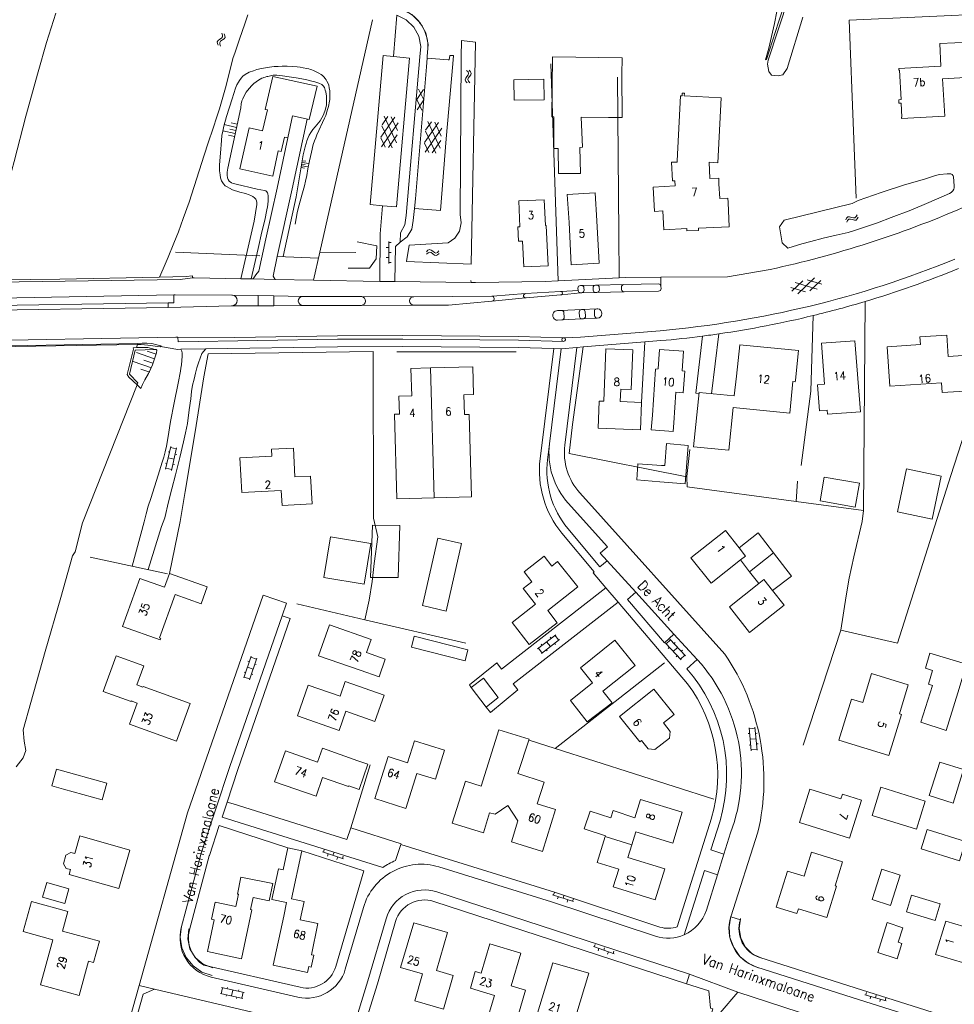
# Model space of a CAD drawing. Header units: metres. Extents: x 189705 to 199106, y 581686 to 588448.
# Tile 480 of 555: x 197709 to 197896, y 586060 to 586256. Entities that reach past the tile are written whole.
import ezdxf

# ---------------------------------------------------------------- set-up
doc = ezdxf.new("R2010")
doc.units = ezdxf.units.M
doc.layers.add('B-WA-OG-GBKN-G', color=7, linetype='Continuous', lineweight=18)
doc.styles.add('Style-STANDARD', font='STANDARD.shx')

msp = doc.modelspace()

# ---------------------------------------------------------------- linework, layer by layer
at = {"layer": 'B-WA-OG-GBKN-G'}
for p, q in [((197749.34, 586253.187), (197749.17, 586253.559)), ((197748.296, 586251.851), (197748.489, 586252.129)), ((197748.316, 586251.524), (197748.296, 586251.851)), ((197748.489, 586252.129), (197748.828, 586252.355)), ((197748.778, 586251.716), (197748.964, 586251.984)), ((197748.796, 586251.388), (197748.778, 586251.716)), ((197748.828, 586252.355), (197749.167, 586252.582)), ((197748.964, 586251.984), (197749.305, 586252.219)), ((197749.167, 586252.582), (197749.357, 586252.851)), ((197749.305, 586252.219), (197749.646, 586252.444)), ((197749.357, 586252.851), (197749.34, 586253.187)), ((197749.646, 586252.444), (197749.836, 586252.712)), ((197749.817, 586253.049), (197749.647, 586253.421)), ((197749.836, 586252.712), (197749.817, 586253.049)), ((197748.486, 586251.154), (197748.316, 586251.524)), ((197748.963, 586251.016), (197748.796, 586251.388)), ((197798.137, 586246.155), (197798.417, 586245.859)), ((197798.417, 586245.859), (197798.541, 586245.555)), ((197798.633, 586246.181), (197798.915, 586245.887)), ((197798.915, 586245.887), (197799.041, 586245.585)), ((197797.959, 586244.583), (197797.867, 586244.267)), ((197797.867, 586244.267), (197797.995, 586243.955)), ((197798.207, 586244.907), (197797.959, 586244.583)), ((197797.995, 586243.955), (197798.277, 586243.659)), ((197798.453, 586245.241), (197798.207, 586244.907)), ((197798.457, 586244.609), (197798.365, 586244.293)), ((197798.365, 586244.293), (197798.491, 586243.981)), ((197798.541, 586245.555), (197798.453, 586245.241)), ((197798.703, 586244.935), (197798.457, 586244.609)), ((197798.491, 586243.981), (197798.773, 586243.685)), ((197798.949, 586245.259), (197798.703, 586244.935)), ((197799.041, 586245.585), (197798.949, 586245.259)), ((197788.158, 586240.344), (197789.488, 586242.301)), ((197788.523, 586242.371), (197789.552, 586240.243)), ((197788.158, 586240.344), (197789.189, 586238.216)), ((197788.224, 586238.286), (197789.552, 586240.243)), ((197783.799, 586236.81), (197781.018, 586232.834)), ((197782.405, 586236.93), (197781.229, 586235.251)), ((197784.126, 586231.695), (197781.66, 586236.996)), ((197784.339, 586234.108), (197783.052, 586236.875)), ((197791.109, 586235.851), (197789.936, 586234.17)), ((197792.839, 586230.619), (197790.363, 586235.915)), ((197751.886, 586233.526), (197749.404, 586234.066)), ((197752.156, 586234.766), (197749.674, 586235.307)), ((197752.021, 586234.146), (197750.78, 586234.416)), ((197752.291, 586235.387), (197751.05, 586235.657)), ((197784.475, 586235.662), (197781.12, 586230.872)), ((197783.262, 586230.683), (197781.214, 586235.08)), ((197792.504, 586235.733), (197789.729, 586231.752)), ((197793.182, 586234.586), (197789.835, 586229.79)), ((197791.977, 586229.605), (197789.921, 586233.998)), ((197793.048, 586233.032), (197791.756, 586235.797)), ((197751.751, 586232.905), (197750.51, 586233.175)), ((197781.869, 586230.806), (197781.003, 586232.665)), ((197784.263, 586233.245), (197782.513, 586230.749)), ((197792.973, 586232.169), (197791.228, 586229.67)), ((197790.584, 586229.725), (197789.715, 586231.583)), ((197765.289, 586228.102), (197765.968, 586227.988)), ((197765.061, 586226.746), (197765.739, 586226.631)), ((197765.118, 586227.085), (197766.474, 586226.856)), ((197765.175, 586227.424), (197765.853, 586227.31)), ((197765.232, 586227.763), (197766.589, 586227.534)), ((197873.913, 586216.261), (197874.086, 586216.63)), ((197874.086, 586216.63), (197874.322, 586216.856)), ((197874.117, 586215.808), (197874.292, 586216.176)), ((197874.292, 586216.176), (197874.53, 586216.401)), ((197874.322, 586216.856), (197874.659, 586216.888)), ((197874.53, 586216.401), (197874.855, 586216.432)), ((197874.659, 586216.888), (197875.05, 586216.776)), ((197874.855, 586216.432), (197875.255, 586216.323)), ((197875.05, 586216.776), (197875.443, 586216.664)), ((197875.255, 586216.323), (197875.647, 586216.209)), ((197875.443, 586216.664), (197875.771, 586216.692)), ((197875.647, 586216.209), (197875.975, 586216.237)), ((197875.771, 586216.692), (197876.016, 586216.922)), ((197875.975, 586216.237), (197876.22, 586216.469)), ((197876.016, 586216.922), (197876.191, 586217.292)), ((197876.22, 586216.469), (197876.394, 586216.839)), ((197782.579, 586210.741), (197782.079, 586210.744)), ((197782.585, 586211.941), (197782.563, 586207.541)), ((197783.084, 586211.739), (197782.584, 586211.741)), ((197790.409, 586210.206), (197790.711, 586210.332)), ((197790.711, 586210.332), (197791.037, 586210.24)), ((197782.569, 586208.741), (197782.069, 586208.744)), ((197783.074, 586209.739), (197782.574, 586209.741)), ((197790.115, 586209.924), (197790.409, 586210.206)), ((197790.141, 586209.428), (197790.437, 586209.708)), ((197790.437, 586209.708), (197790.741, 586209.832)), ((197790.741, 586209.832), (197791.055, 586209.744)), ((197791.037, 586210.24), (197791.361, 586209.994)), ((197791.055, 586209.744), (197791.389, 586209.498)), ((197791.361, 586209.994), (197791.687, 586209.748)), ((197791.389, 586209.498), (197791.713, 586209.25)), ((197791.687, 586209.748), (197792.003, 586209.656)), ((197791.713, 586209.25), (197792.029, 586209.158)), ((197792.003, 586209.656), (197792.315, 586209.782)), ((197792.029, 586209.158), (197792.341, 586209.286)), ((197792.315, 586209.782), (197792.611, 586210.064)), ((197792.341, 586209.286), (197792.637, 586209.568)), ((197783.064, 586207.739), (197782.564, 586207.741)), ((197864.371, 586201.516), (197867.704, 586204.682)), ((197865.884, 586201.88), (197862.959, 586202.745)), ((197863.135, 586202.013), (197865.347, 586204.114)), ((197868.242, 586202.447), (197863.835, 586203.75)), ((197869.115, 586203.451), (197866.187, 586204.317)), ((197866.726, 586202.082), (197868.939, 586204.182)), ((197735.737, 586188.525), (197732.128, 586189.775)), ((197736.05, 586189.428), (197734.245, 586190.053)), ((197735.113, 586186.721), (197731.503, 586187.971)), ((197735.425, 586187.623), (197733.62, 586188.248)), ((197734.8, 586185.818), (197732.995, 586186.443)), ((197737.966, 586166.494), (197739.001, 586170.976)), ((197738.45, 586169.923), (197738.742, 586169.855)), ((197738.956, 586170.781), (197740.125, 586170.511)), ((197739.135, 586166.224), (197740.17, 586170.706)), ((197739.889, 586169.488), (197740.181, 586169.42)), ((197737.933, 586167.684), (197738.225, 586167.616)), ((197738.483, 586168.735), (197739.653, 586168.465)), ((197739.417, 586167.443), (197739.709, 586167.376)), ((197738.011, 586166.689), (197739.18, 586166.418)), ((197812.332, 586130.545), (197815.942, 586133.396)), ((197813.076, 586129.604), (197816.685, 586132.455)), ((197814.137, 586131.971), (197814.88, 586131.029)), ((197814.853, 586132.919), (197815.039, 586132.684)), ((197815.704, 586131.68), (197815.89, 586131.445)), ((197815.785, 586133.273), (197816.528, 586132.331)), ((197841.029, 586128.353), (197837.869, 586131.696)), ((197838.007, 586131.551), (197838.879, 586132.375)), ((197841.901, 586129.177), (197838.742, 586132.52)), ((197839.6, 586131.612), (197839.818, 586131.818)), ((197812.489, 586130.669), (197813.232, 586129.728)), ((197813.05, 586131.495), (197813.236, 586131.259)), ((197814.058, 586130.38), (197814.244, 586130.144)), ((197838.441, 586130.654), (197838.659, 586130.86)), ((197839.449, 586130.024), (197840.321, 586130.848)), ((197841.041, 586130.087), (197841.259, 586130.293)), ((197753.568, 586124.743), (197755.054, 586129.096)), ((197754.398, 586128.105), (197754.682, 586128.008)), ((197754.703, 586124.355), (197756.19, 586128.708)), ((197754.989, 586128.907), (197756.125, 586128.519)), ((197840.02, 586128.984), (197840.238, 586129.19)), ((197840.892, 586128.498), (197841.764, 586129.322)), ((197753.656, 586125.93), (197753.94, 586125.833)), ((197754.311, 586126.919), (197755.446, 586126.532)), ((197755.786, 586127.525), (197756.07, 586127.428)), ((197753.632, 586124.932), (197754.768, 586124.544)), ((197755.108, 586125.54), (197755.392, 586125.443)), ((197855.006, 586110.212), (197854.587, 586114.792)), ((197854.606, 586114.593), (197855.801, 586114.702)), ((197856.201, 586110.321), (197855.782, 586114.902)), ((197854.393, 586113.62), (197854.692, 586113.647)), ((197854.797, 586112.502), (197855.992, 586112.611)), ((197855.896, 586113.657), (197856.195, 586113.684)), ((197854.602, 586111.331), (197854.901, 586111.359)), ((197854.988, 586110.411), (197856.183, 586110.52)), ((197856.087, 586111.568), (197856.386, 586111.595)), ((197769.684, 586090.416), (197769.523, 586089.943)), ((197769.333, 586090.007), (197773.499, 586088.591)), ((197770.469, 586089.621), (197770.308, 586089.148)), ((197771.577, 586089.772), (197771.416, 586089.299)), ((197772.363, 586088.977), (197772.202, 586088.504)), ((197773.471, 586089.129), (197773.31, 586088.655)), ((197815.334, 586081.442), (197819.516, 586080.073)), ((197815.68, 586081.855), (197815.524, 586081.38)), ((197816.475, 586081.069), (197816.319, 586080.594)), ((197817.581, 586081.233), (197817.425, 586080.758)), ((197818.375, 586080.447), (197818.22, 586079.971)), ((197819.481, 586080.611), (197819.326, 586080.136)), ((197823.467, 586071.105), (197827.615, 586069.636)), ((197823.823, 586071.51), (197823.656, 586071.039)), ((197824.598, 586070.705), (197824.431, 586070.233)), ((197825.708, 586070.842), (197825.541, 586070.371)), ((197826.484, 586070.037), (197826.317, 586069.566)), ((197827.593, 586070.174), (197827.426, 586069.703)), ((197749.355, 586062.833), (197749.098, 586061.661)), ((197749.159, 586062.876), (197753.653, 586061.892)), ((197750.349, 586062.923), (197750.285, 586062.63)), ((197748.903, 586061.704), (197753.396, 586060.72)), ((197750.126, 586061.436), (197750.061, 586061.143)), ((197751.406, 586062.384), (197751.149, 586061.212)), ((197752.175, 586060.987), (197752.111, 586060.694)), ((197752.594, 586062.431), (197752.529, 586062.138)), ((197753.457, 586061.935), (197753.201, 586060.762)), ((197877.764, 586061.458), (197881.998, 586060.261)), ((197878.093, 586061.885), (197877.957, 586061.404)), ((197878.919, 586061.132), (197878.783, 586060.65)), ((197880.017, 586061.341), (197879.881, 586060.86)), ((197881.942, 586060.796), (197881.806, 586060.315)), ((197880.843, 586060.587), (197880.707, 586060.106))]:
    msp.add_line(p, q, dxfattribs=at)
at = {"layer": 'B-WA-OG-GBKN-G', "flags": 128}
for points in [[(197860.142, 586257.927), (197859.678, 586255.541), (197859.086, 586252.901), (197858.546, 586250.617), (197857.878, 586248.257), (197858.107, 586248.307), (197859.287, 586252.037), (197860.466, 586255.767), (197862.056, 586260.741)], [(197865.334, 586256.757), (197862.24, 586246.505), (197861.335, 586245.271), (197860.398, 586245.038), (197859.079, 586245.209), (197858.528, 586245.924), (197858.27, 586247.381), (197858.433, 586248.206), (197862.486, 586260.557)], [(197716.003, 586257.6), (197714.131, 586251.688), (197712.463, 586245.826), (197710.049, 586236.968), (197707.686, 586227.958), (197705.837, 586221.004), (197704.45, 586215.878), (197703.68, 586215.38)], [(197790.255, 586248.997), (197790.462, 586251.331), (197789.976, 586253.623), (197788.84, 586255.672), (197787.153, 586257.298), (197785.063, 586258.358)], [(197874.615, 586256.195), (197903.812, 586257.504)], [(197754.419, 586257.249), (197753.804, 586255.422), (197752.728, 586252.352), (197751.856, 586249.764), (197751.421, 586248.521), (197750.779, 586246.059), (197749.905, 586242.658), (197749.263, 586240.298), (197748.724, 586238.47), (197748.186, 586236.897), (197747.443, 586234.613), (197746.494, 586231.695), (197745.7, 586229.234), (197743.674, 586222.916), (197742.674, 586219.845), (197741.471, 586216.572), (197740.523, 586213.908), (197739.627, 586211.65), (197738.45, 586208.809), (197737.478, 586206.475), (197736.762, 586204.801), (197716.791, 586204.459), (197704.95, 586204.268)], [(197779.293, 586256.27), (197768.774, 586209.811)], [(197783.51, 586248.895), (197784.173, 586257.162)], [(197788.773, 586248.866), (197788.993, 586250.942), (197788.577, 586252.987), (197787.565, 586254.813), (197786.05, 586256.249), (197784.173, 586257.162)], [(197874.615, 586256.195), (197875.48, 586234.096)], [(197794.429, 586211.667), (197786.648, 586211.248), (197786.112, 586207.957), (197799.076, 586207.418), (197799.905, 586251.793), (197797.089, 586252.142), (197797.07, 586248.885)], [(197899.07, 586244.79), (197898.71, 586251.81), (197892.72, 586251.49), (197892.96, 586246.97), (197884.54, 586246.53), (197884.56, 586246.2), (197884.67, 586246.21), (197884.98, 586240.31), (197884.53, 586240.28), (197884.57, 586239.57), (197885.01, 586239.59), (197885.16, 586236.82), (197885.05, 586236.81), (197885.07, 586236.5), (197893.71, 586237), (197893.3, 586244.47), (197899.07, 586244.79)], [(197783.51, 586248.895), (197781.476, 586249.113), (197778.84, 586219.366), (197781.321, 586219.081)], [(197781.321, 586219.081), (197784.131, 586218.895), (197786.743, 586248.563), (197783.51, 586248.895)], [(197786.022, 586217.131), (197788.773, 586248.866)], [(197787.704, 586218.547), (197792.907, 586218.123), (197794.034, 586232.493), (197795.383, 586247.45), (197795.498, 586249.116), (197794.796, 586249.144), (197794.675, 586248.258), (197794.431, 586248.233), (197790.225, 586248.615)], [(197787.704, 586218.547), (197787.89, 586220.497), (197790.088, 586246.838), (197790.225, 586248.615)], [(197790.225, 586248.615), (197790.255, 586248.997)], [(197797.07, 586248.885), (197796.813, 586217.338)], [(197815.577, 586236.864), (197815.137, 586236.87), (197815.308, 586248.874), (197829.218, 586248.676), (197829.17, 586245.338)], [(197755.555, 586246.069), (197754.685, 586245.761), (197753.851, 586245.312), (197753.414, 586245.014), (197753.036, 586244.604), (197752.73, 586244.147), (197752.5, 586243.818), (197752.168, 586243.26), (197751.938, 586242.586), (197751.245, 586240.444), (197750.143, 586236.916), (197749.629, 586234.988), (197749.423, 586234.023), (197749.217, 586233.109), (197749.112, 586232.119), (197748.902, 586229.579), (197748.743, 586227.268), (197748.74, 586226.456), (197748.739, 586226.049), (197748.839, 586225.261), (197748.964, 586224.702), (197749.14, 586224.092), (197749.368, 586223.685), (197749.519, 586223.456), (197749.9, 586223.099), (197750.28, 586222.869), (197750.73, 586222.604), (197751.32, 586222.282), (197752.818, 586221.82), (197753.935, 586221.562), (197754.671, 586221.28), (197754.975, 586221.152), (197755.381, 586220.922), (197755.759, 586220.675), (197755.966, 586220.401), (197756.127, 586220.097), (197756.184, 586219.748), (197756.19, 586219.37), (197755.647, 586216.044), (197755.286, 586214.267), (197753.03, 586204.526)], [(197755.555, 586246.069), (197756.217, 586246.295), (197757.106, 586246.496), (197757.945, 586246.671), (197758.708, 586246.821), (197759.648, 586246.894), (197760.461, 586246.942), (197761.249, 586246.991), (197762.24, 586246.962), (197763.383, 586246.933), (197764.247, 586246.879), (197764.857, 586246.776), (197765.491, 586246.672), (197766.177, 586246.543), (197766.609, 586246.44), (197766.915, 586246.347)], [(197766.915, 586246.347), (197767.208, 586246.243), (197767.55, 586246.105), (197767.903, 586245.953), (197768.563, 586245.621), (197769.071, 586245.333), (197769.328, 586245.132), (197769.574, 586244.886), (197769.853, 586244.557), (197770.071, 586244.266), (197770.21, 586244.015), (197770.513, 586243.379), (197770.588, 586243.176), (197770.663, 586242.693), (197770.763, 586242.032), (197770.761, 586241.372), (197770.811, 586240.94), (197770.758, 586240.33), (197770.654, 586239.645), (197770.603, 586239.29), (197770.525, 586238.934), (197770.346, 586238.35), (197770.166, 586237.843), (197769.961, 586237.158), (197769.731, 586236.625), (197769.322, 586235.712), (197768.606, 586234.114), (197768.222, 586233.252), (197767.992, 586232.668), (197767.711, 586232.059), (197767.48, 586231.324), (197767.12, 586229.826), (197766.708, 586228.1), (197766.424, 586226.45), (197766.192, 586225.13), (197765.934, 586223.988), (197765.703, 586223.074), (197765.343, 586221.678), (197764.547, 586218.785), (197764.29, 586217.668), (197763.852, 586215.434)], [(197814.991, 586247.474), (197816.428, 586204.101)], [(197756.541, 586244.211), (197756.057, 586243.883), (197755.582, 586243.501), (197755.14, 586243.073), (197754.707, 586242.592), (197754.324, 586242.136), (197754.095, 586241.781), (197753.712, 586241.198), (197753.38, 586240.462), (197753.2, 586240.056), (197753.046, 586239.447), (197752.993, 586238.66), (197750.392, 586226.577), (197750.358, 586226.216), (197750.288, 586225.79), (197750.236, 586225.232), (197750.311, 586224.672), (197750.464, 586224.33), (197750.664, 586224.036), (197751.146, 586223.705), (197751.476, 586223.576), (197751.806, 586223.474), (197752.364, 586223.361), (197753.177, 586223.165), (197754.853, 586222.778), (197756.25, 586222.418), (197757.722, 586222.134), (197757.976, 586222.057), (197758.203, 586221.907), (197758.331, 586221.675), (197758.41, 586221.447), (197758.482, 586221.09), (197758.48, 586220.709), (197758.453, 586220.074), (197758.4, 586219.363), (197758.297, 586218.855), (197758.219, 586218.271), (197757.782, 586216.241), (197757.19, 586213.855), (197756.444, 586210.581), (197755.062, 586204.485)], [(197768.24, 586242.96), (197766.69, 586236.33), (197763.36, 586237.07), (197762.39, 586232.65), (197761.7, 586232.81), (197761.05, 586229.93), (197760.48, 586230.05), (197759.4, 586225.02), (197752.83, 586226.49), (197754.67, 586234.68), (197757.36, 586234.08), (197758.3, 586238.27), (197757.88, 586238.36), (197759.37, 586244.95), (197768.24, 586242.96)], [(197757.864, 586244.817), (197757.616, 586244.729), (197757.451, 586244.672), (197757.177, 586244.565), (197756.834, 586244.398), (197756.541, 586244.211)], [(197757.864, 586244.817), (197758.169, 586244.892), (197758.368, 586244.94), (197758.677, 586245.017), (197758.957, 586245.067), (197759.44, 586245.167), (197759.826, 586245.187), (197760.228, 586245.19), (197760.71, 586245.113), (197761.32, 586245.034), (197762.666, 586244.878), (197764.037, 586244.67), (197765.18, 586244.463), (197766.221, 586244.257), (197766.932, 586244.077), (197767.821, 586243.845), (197768.582, 586243.589), (197769.179, 586243.342), (197769.348, 586243.203), (197769.486, 586243.039), (197769.699, 586242.736), (197769.82, 586242.428), (197769.889, 586242.203), (197769.975, 586241.882), (197770.099, 586241.018), (197770.122, 586240.028), (197770.094, 586239.291), (197769.914, 586238.377), (197769.504, 586237.261), (197768.854, 586236.084), (197767.871, 586234.853), (197767.387, 586234.321), (197766.979, 586233.738), (197766.672, 586233.18), (197766.442, 586232.724), (197766.161, 586232.039), (197766.032, 586231.557), (197765.853, 586230.897), (197765.492, 586229.298), (197764.071, 586220.895), (197761.445, 586208.929)], [(197807.64, 586240.205), (197813.62, 586240.29), (197813.56, 586244.38), (197807.58, 586244.289)], [(197807.64, 586240.205), (197807.58, 586244.289)], [(197826.467, 586236.709), (197829.263, 586236.706), (197829.17, 586245.338)], [(197828.313, 586244.784), (197828.534, 586213.5)], [(197844.491, 586214.164), (197842.162, 586214.088), (197842.137, 586214.527), (197837.574, 586214.27), (197837.361, 586218.054), (197835.713, 586217.961), (197835.44, 586222.813), (197839.823, 586223.06), (197839.764, 586224.109), (197839.295, 586224.082), (197839.087, 586227.776), (197840.195, 586227.839), (197840.203, 586228.072), (197840.891, 586241.094), (197841.2, 586241.078), (197841.229, 586241.617), (197841.658, 586241.594), (197841.63, 586241.055), (197849.05, 586240.663), (197848.365, 586227.704), (197846.609, 586227.779), (197846.767, 586224.514), (197848.53, 586224.599), (197848.586, 586223.445), (197848.726, 586220.562), (197850.377, 586220.642), (197850.422, 586219.716), (197850.613, 586214.894), (197844.507, 586214.59), (197844.491, 586214.164)], [(197759.893, 586204.389), (197759.477, 586205.059), (197760.29, 586208.98), (197763.262, 586222.472), (197766.266, 586236.424)], [(197821.037, 586236.786), (197821.319, 586230.808), (197820.735, 586230.771), (197820.923, 586225.533), (197816.517, 586225.514), (197816.404, 586230.526), (197815.594, 586230.507), (197815.577, 586236.864)], [(197826.467, 586236.709), (197821.037, 586236.786)], [(197875.48, 586234.096), (197876.008, 586220.606)], [(197762.39, 586232.65), (197760.29, 586222.634), (197757.999, 586212.481), (197756.609, 586206.059), (197755.997, 586205.273), (197755.448, 586204.478)], [(197895.465, 586224.869), (197895.587, 586223.065), (197895.587, 586222.709), (197895.535, 586222.405), (197895.356, 586222.101), (197895.185, 586221.914), (197894.974, 586221.746), (197894.643, 586221.544), (197890.522, 586219.729), (197886.909, 586218.216), (197883.018, 586216.781), (197880.245, 586215.697), (197877.88, 586214.892), (197875.896, 586214.212), (197874.421, 586213.785), (197872.006, 586213.209), (197869.413, 586212.607), (197866.972, 586211.98), (197865.141, 586211.478), (197862.371, 586210.634)], [(197895.465, 586224.869), (197895.39, 586225.098), (197895.187, 586225.353), (197894.959, 586225.455), (197894.578, 586225.507), (197894.222, 586225.483), (197892.672, 586225.31), (197891.858, 586225.16), (197890.841, 586224.833), (197889.671, 586224.405), (197885.679, 586223.249), (197880.974, 586221.715), (197876.421, 586220.155), (197876.014, 586219.953), (197875.236, 586219.546)], [(197814.42, 586207.11), (197814.02, 586215.13), (197813.91, 586215.12), (197813.66, 586220.29), (197808.54, 586220.08), (197808.78, 586214.9), (197808.38, 586214.88), (197808.53, 586212.01), (197809.28, 586212.04), (197809.54, 586206.88), (197814.42, 586207.11)], [(197818.608, 586215.752), (197818.262, 586221.365), (197823.83, 586221.708), (197824.176, 586216.095)], [(197780.8, 586203.973), (197780.858, 586213.51), (197781.321, 586219.081)], [(197787.472, 586216.123), (197787.704, 586218.547)], [(197862.371, 586210.634), (197861.184, 586211.679), (197860.657, 586214.858), (197861.594, 586216.233), (197875.236, 586219.546)], [(197784.915, 586213.689), (197785.796, 586215.305), (197786.022, 586217.131)], [(197796.813, 586217.338), (197797.069, 586215.681), (197796.713, 586214.043), (197795.792, 586212.643), (197794.429, 586211.667)], [(197784.865, 586211.798), (197786.249, 586212.885), (197787.157, 586214.392), (197787.472, 586216.123)], [(197818.608, 586215.752), (197819.06, 586207.3), (197824.66, 586207.62), (197824.176, 586216.095)], [(197784.865, 586211.798), (197784.915, 586213.689)], [(197828.534, 586213.5), (197828.653, 586204.686)], [(197776.234, 586211.863), (197780.213, 586211.109), (197780.029, 586208.465), (197778.751, 586206.659), (197774.481, 586206.615)], [(197783.814, 586203.967), (197783.946, 586210.988), (197784.865, 586211.798)], [(197739.92, 586209.81), (197756.83, 586209.12)], [(197760.29, 586208.98), (197768.52, 586208.62)], [(197768.774, 586209.811), (197767.512, 586204.238)], [(197768.774, 586209.811), (197775.989, 586209.749)], [(197836.983, 586204.802), (197850.314, 586204.866), (197858.845, 586206.386)], [(197692.345, 586203.629), (197694.824, 586203.693), (197740.898, 586204.354), (197743.343, 586204.67)], [(197736.762, 586204.801), (197742.047, 586204.937), (197743.343, 586205.11), (197743.343, 586204.67)], [(197743.343, 586204.67), (197743.668, 586204.712), (197753.03, 586204.526)], [(197753.03, 586204.526), (197755.062, 586204.485)], [(197755.062, 586204.485), (197755.448, 586204.478)], [(197755.448, 586204.478), (197759.893, 586204.389)], [(197759.893, 586204.389), (197767.512, 586204.238)], [(197816.428, 586204.101), (197828.653, 586204.686)], [(197828.653, 586204.686), (197829.828, 586204.768), (197836.983, 586204.802)], [(197836.991, 586202.995), (197836.983, 586204.802)], [(197767.512, 586204.238), (197780.8, 586203.973)], [(197780.8, 586203.973), (197781.056, 586203.968), (197783.719, 586203.968), (197783.814, 586203.967)], [(197783.814, 586203.967), (197799.05, 586203.795)], [(197799.05, 586203.795), (197799.009, 586204.145)], [(197799.05, 586203.795), (197799.922, 586203.785), (197813.828, 586203.976), (197816.428, 586204.101)], [(197820.396, 586202.647), (197820.421, 586202.181)], [(197821.085, 586203.178), (197820.886, 586203.174)], [(197821.085, 586203.178), (197823.908, 586203.231)], [(197821.593, 586202.704), (197821.618, 586202.238)], [(197823.418, 586202.704), (197823.442, 586202.243)], [(197823.908, 586203.231), (197824.069, 586203.234), (197824.141, 586203.235)], [(197824.141, 586203.235), (197829.579, 586203.338)], [(197824.65, 586202.762), (197824.674, 586202.301)], [(197829.089, 586202.811), (197829.113, 586202.359)], [(197829.579, 586203.338), (197836.483, 586203.468)], [(197836.991, 586202.995), (197837.015, 586202.554)], [(197739.607, 586201.303), (197694.19, 586200.436), (197693.729, 586200.428)], [(197738.48, 586199.678), (197739.632, 586199.696), (197739.607, 586201.303)], [(197739.607, 586201.303), (197739.895, 586201.308), (197751.191, 586201.259), (197751.316, 586201.255)], [(197756.456, 586201.153), (197751.316, 586201.255)], [(197759.611, 586201.088), (197756.456, 586201.153)], [(197756.456, 586201.153), (197756.463, 586199.122)], [(197759.611, 586201.088), (197759.618, 586199.134)], [(197765.325, 586200.972), (197759.611, 586201.088)], [(197777.162, 586200.95), (197776.982, 586200.95), (197765.404, 586200.972)], [(197787.553, 586200.932), (197777.162, 586200.95)], [(197787.553, 586200.932), (197803.188, 586201.054)], [(197803.188, 586201.054), (197803.344, 586201.057), (197809.896, 586201.54)], [(197809.901, 586200.668), (197803.264, 586200.053)], [(197809.896, 586201.54), (197816.883, 586201.939)], [(197817.074, 586201.332), (197816.934, 586201.319), (197810.069, 586200.683), (197809.901, 586200.668)], [(197817.029, 586201.947), (197820.425, 586202.141)], [(197817.074, 586201.332), (197820.93, 586201.707)], [(197820.421, 586202.181), (197820.423, 586202.161), (197820.425, 586202.141)], [(197821.116, 586201.711), (197820.93, 586201.707)], [(197823.945, 586201.769), (197821.146, 586201.712), (197821.116, 586201.711)], [(197824.178, 586201.774), (197823.945, 586201.769)], [(197829.623, 586201.886), (197824.178, 586201.774)], [(197836.526, 586202.028), (197829.623, 586201.886)], [(197695.289, 586199.003), (197738.48, 586199.678)], [(197695.303, 586198.103), (197738.503, 586198.778)], [(197738.503, 586198.778), (197738.48, 586199.678)], [(197751.294, 586199.106), (197751.102, 586199.105), (197738.503, 586198.778)], [(197756.463, 586199.122), (197751.294, 586199.106)], [(197759.618, 586199.134), (197756.463, 586199.122)], [(197765.406, 586199.156), (197759.618, 586199.134)], [(197777.097, 586199.19), (197765.406, 586199.156)], [(197787.558, 586199.22), (197777.097, 586199.19)], [(197803.264, 586200.053), (197803.144, 586200.042), (197794.482, 586199.241), (197787.558, 586199.22)], [(197821.326, 586198.384), (197824.146, 586198.51)], [(197824.353, 586198.519), (197824.146, 586198.51)], [(197877.463, 586158.198), (197877.78, 586199.964)], [(197817.064, 586198.194), (197816.328, 586198.161)], [(197817.064, 586198.194), (197821.129, 586198.375)], [(197817.162, 586196.283), (197821.176, 586196.5)], [(197817.586, 586197.721), (197817.634, 586196.809)], [(197820.652, 586197.849), (197820.698, 586196.973)], [(197821.326, 586198.384), (197821.129, 586198.375)], [(197821.176, 586196.5), (197821.2, 586196.5), (197821.224, 586196.501)], [(197821.224, 586196.501), (197821.422, 586196.513), (197821.471, 586196.516)], [(197821.471, 586196.516), (197824.249, 586196.659)], [(197821.848, 586197.911), (197821.894, 586197.037)], [(197823.669, 586197.984), (197823.714, 586197.134)], [(197864.983, 586167.165), (197866.937, 586182.044), (197867.402, 586197.153)], [(197816.325, 586196.238), (197817.162, 586196.283)], [(197877.463, 586158.198), (197877.177, 586156.04), (197875.531, 586148.958), (197874.604, 586144.668), (197873.984, 586141.165), (197872.922, 586134.284), (197884.298, 586131.683), (197894.963, 586165.178), (197901.424, 586185.148), (197904.551, 586194.918)], [(197740.435, 586192.809), (197740.013, 586192.81), (197695.656, 586192.069), (197662.366, 586191.208), (197661.513, 586191.149)], [(197817.457, 586192.732), (197808.485, 586192.95), (197785.392, 586193.171), (197772.295, 586193.135), (197751.802, 586192.796), (197740.435, 586192.809)], [(197817.514, 586191.988), (197808.478, 586192.25), (197785.389, 586192.471), (197772.302, 586192.435), (197740.45, 586191.908), (197740.435, 586192.809)], [(197817.457, 586192.732), (197817.611, 586192.728)], [(197817.611, 586192.728), (197817.852, 586192.722), (197820.918, 586192.841), (197836.803, 586194.138)], [(197845.284, 586193.049), (197843.967, 586181.623), (197844.567, 586181.545)], [(197848.565, 586193.5), (197847.094, 586181.534)], [(197882.208, 586190.929), (197882.715, 586183.019), (197893.072, 586183.683), (197893.194, 586181.783), (197898.872, 586182.147), (197898.417, 586189.241), (197894.425, 586188.986), (197894.151, 586193.265), (197888.767, 586192.92), (197888.867, 586191.355), (197882.208, 586190.929)], [(197736.947, 586190.972), (197737.078, 586191.134), (197736.24, 586191.315), (197735.225, 586191.547), (197734.183, 586191.626), (197733.269, 586191.629), (197732.303, 586191.607), (197695.79, 586190.936), (197693.758, 586190.943), (197692.995, 586190.869), (197692.32, 586190.742)], [(197695.714, 586190.758), (197732.302, 586191.353), (197732.199, 586190.794), (197731.462, 586190.695), (197731.538, 586190.466), (197730.253, 586185.39), (197730.581, 586184.881), (197732.26, 586183.3)], [(197732.199, 586190.794), (197734.435, 586190.762), (197735.882, 586190.402), (197731.893, 586190.236), (197730.761, 586185.465), (197732.407, 586183.732), (197732.26, 586183.3)], [(197732.302, 586191.353), (197733.09, 586191.35), (197734.385, 586191.245), (197736.874, 586190.881), (197736.947, 586190.972)], [(197736.947, 586190.972), (197740.391, 586190.407), (197741.021, 586190.417)], [(197745.973, 586190.499), (197772.316, 586190.935), (197785.384, 586190.971), (197808.464, 586190.75), (197815.543, 586190.545)], [(197820.185, 586190.774), (197817.051, 586190.518)], [(197820.185, 586190.774), (197817.771, 586171.23)], [(197842.167, 586164.951), (197818.654, 586169.583), (197819.31, 586175.378), (197821.436, 586190.876)], [(197820.185, 586190.774), (197821.436, 586190.876)], [(197821.436, 586190.876), (197833.731, 586191.881)], [(197833.731, 586191.881), (197833.122, 586179.787)], [(197833.731, 586191.881), (197836.973, 586192.145)], [(197864.461, 586190.152), (197852.733, 586191.316), (197852.112, 586185.067)], [(197875.76, 586192.123), (197876.844, 586177.944), (197870.253, 586177.44), (197870.19, 586178.268), (197868.662, 586178.151), (197868.267, 586183.316), (197869.703, 586183.426)], [(197869.703, 586183.426), (197869.077, 586191.612), (197875.76, 586192.123)], [(197741.021, 586190.417), (197741.217, 586190.054), (197741.241, 586189.648), (197741.239, 586189.013), (197741.133, 586187.337), (197741.029, 586186.651), (197740.951, 586186.016), (197740.461, 586183.63), (197739.688, 586179.695), (197738.966, 586175.989), (197738.422, 586172.562), (197738.139, 586171.089), (197737.881, 586169.922), (197737.599, 586168.881), (197737.291, 586167.892), (197736.445, 586165.278), (197734.983, 586160.634), (197734.471, 586159.086), (197734.06, 586157.564), (197733.7, 586155.965), (197731.291, 586147.079)], [(197732.26, 586183.3), (197733.039, 586182.587), (197733.347, 586183.399), (197733.807, 586184.337), (197734.547, 586185.58), (197735.314, 586187.304), (197736.16, 586189.74), (197736.187, 586190.248), (197736.08, 586190.376), (197735.882, 586190.402)], [(197745.973, 586190.499), (197745.204, 586189.559), (197744.564, 586187.732), (197744.231, 586186.692), (197743.948, 586185.626), (197743.665, 586184.433), (197743.357, 586183.24), (197743.15, 586181.971), (197742.993, 586180.523), (197742.682, 586178.34), (197742.319, 586175.597), (197741.932, 586173.744), (197741.571, 586171.942), (197740.8, 586168.82), (197739.952, 586165.343), (197739.232, 586162.551), (197738.538, 586159.912), (197737.792, 586156.713), (197737.152, 586155.039), (197734.471, 586146.385)], [(197738.74, 586145.6), (197740.865, 586156.018), (197741.898, 586161.984), (197743.838, 586173.916), (197745.597, 586184.884), (197746.449, 586189.479), (197779.455, 586189.958), (197779.512, 586156.682), (197780.416, 586152.97), (197779.638, 586147.588), (197779.272, 586144.007), (197778.677, 586140.275), (197777.807, 586136.381)], [(197741.021, 586190.417), (197745.973, 586190.499)], [(197784.181, 586189.942), (197808.013, 586189.892)], [(197812.826, 586168.547), (197815.543, 586190.545)], [(197817.051, 586190.518), (197814.706, 586171.537)], [(197817.051, 586190.518), (197816.894, 586190.505), (197815.543, 586190.545)], [(197824.438, 586174.642), (197832.908, 586174.298), (197833.122, 586179.787), (197828.85, 586179.961), (197828.947, 586182.447), (197831.032, 586182.362), (197831.341, 586190.301), (197825.952, 586190.521), (197825.543, 586180.028), (197824.649, 586180.062), (197824.438, 586174.642)], [(197835.262, 586177.234), (197835.926, 586186.424), (197836.417, 586186.491), (197836.691, 586190.356), (197841.506, 586190.015), (197841.227, 586186.082), (197841.739, 586186.046), (197841.434, 586181.734), (197839.971, 586181.838), (197839.536, 586175.713)], [(197863.336, 586183.962), (197863.841, 586183.913), (197863.875, 586184.253), (197864.461, 586190.152)], [(197790.918, 586186.699), (197787.008, 586186.587), (197787.161, 586181.122), (197784.596, 586181.048), (197784.696, 586177.485), (197783.719, 586177.457), (197784.192, 586160.532), (197791.659, 586160.745)], [(197791.659, 586160.745), (197799.125, 586160.958), (197798.665, 586177.389), (197797.71, 586177.362), (197797.599, 586181.308), (197799.526, 586181.363), (197799.37, 586186.94), (197790.918, 586186.699)], [(197791.659, 586160.745), (197790.918, 586186.699)], [(197852.112, 586185.067), (197851.624, 586181.085)], [(197719.865, 586149.975), (197721.38, 586155.72), (197732.26, 586183.3)], [(197851.393, 586178.754), (197862.738, 586177.676), (197863.336, 586183.962)], [(197851.624, 586181.085), (197844.591, 586181.781), (197843.518, 586170.949), (197850.552, 586170.253), (197851.393, 586178.754)], [(197839.536, 586175.713), (197839.415, 586174.006), (197835.054, 586174.316), (197835.262, 586177.234)], [(197814.706, 586171.537), (197814.314, 586168.363)], [(197837.063, 586167.228), (197837.762, 586167.171), (197838.124, 586171.567), (197842.438, 586171.211), (197841.803, 586163.508), (197836.79, 586163.921)], [(197752.826, 586168.729), (197753.195, 586161.789), (197761.087, 586162.208), (197761.246, 586159.213), (197767.252, 586159.533), (197766.956, 586165.091), (197763.804, 586164.924), (197763.498, 586170.674), (197759.123, 586170.441), (197759.196, 586169.068), (197752.826, 586168.729)], [(197842.74, 586170.374), (197842.166, 586164.991), (197842.167, 586164.951)], [(197836.79, 586163.921), (197832.174, 586164.315), (197832.382, 586167.534), (197837.063, 586167.228)], [(197891.204, 586156.456), (197884.241, 586157.928), (197886.058, 586166.521), (197893.021, 586165.049), (197891.204, 586156.456)], [(197842.167, 586164.951), (197842.236, 586162.933), (197864.005, 586160.007)], [(197864.005, 586160.007), (197864.269, 586164.052)], [(197875.817, 586158.891), (197868.811, 586160.109), (197869.637, 586164.856), (197876.642, 586163.639), (197875.817, 586158.891)], [(197820.761, 586161.732), (197849.759, 586129.508)], [(197826.201, 586148.172), (197824.841, 586149.663), (197826.279, 586150.957), (197818.443, 586159.665)], [(197864.005, 586160.007), (197877.463, 586158.198)], [(197778.946, 586144.833), (197779.312, 586155.252), (197784.753, 586155.204), (197784.45, 586144.849), (197778.946, 586144.833)], [(197825.94, 586142.784), (197823.441, 586145.718), (197823.659, 586145.924), (197817.201, 586153.669)], [(197818.354, 586154.63), (197824.761, 586146.945), (197826.201, 586148.172)], [(197852.589, 586150.761), (197849.89, 586154.2), (197842.98, 586148.77), (197846.99, 586143.69), (197852.887, 586148.318)], [(197852.589, 586150.761), (197856.438, 586153.718), (197859.513, 586149.716)], [(197769.588, 586144.81), (197777.655, 586143.472), (197779.008, 586151.631), (197770.941, 586152.969), (197769.588, 586144.81)], [(197792.386, 586152.676), (197797.145, 586151.588), (197794.063, 586138.12), (197789.305, 586139.208), (197792.386, 586152.676)], [(197719.865, 586149.975), (197719.35, 586149.127), (197716.989, 586140.828), (197713.909, 586130.042), (197711.008, 586119.866), (197709.468, 586114.409), (197709.676, 586112.123)], [(197852.887, 586148.318), (197853.889, 586149.104), (197852.589, 586150.761)], [(197854.709, 586145.957), (197859.513, 586149.716)], [(197859.513, 586149.716), (197863.07, 586145.086), (197859.28, 586142.226)], [(197722.881, 586148.912), (197738.37, 586145.535)], [(197815.153, 586147.11), (197813.611, 586149.061), (197809.656, 586145.934), (197811.198, 586143.983), (197809.457, 586142.607)], [(197814.356, 586138.228), (197820.35, 586142.95), (197816.33, 586148.04), (197815.153, 586147.11)], [(197831.952, 586141.871), (197826.201, 586148.172)], [(197852.887, 586148.318), (197854.709, 586145.957)], [(197746.25, 586142.96), (197745.07, 586139.56), (197739.874, 586141.425), (197736.756, 586132.737), (197736.991, 586132.652), (197736.89, 586132.37), (197729.35, 586135.04), (197732.786, 586144.636), (197737.757, 586142.856), (197738.74, 586145.6), (197746.25, 586142.96)], [(197854.709, 586145.957), (197856.536, 586143.589)], [(197856.536, 586143.589), (197850.66, 586138.95), (197854.68, 586133.86), (197861.59, 586139.3), (197859.28, 586142.226)], [(197859.28, 586142.226), (197857.564, 586144.4), (197856.536, 586143.589)], [(197799.06, 586122.85), (197798.689, 586123.347), (197804.201, 586127.747), (197805.138, 586126.525), (197825.94, 586142.784)], [(197809.457, 586142.607), (197811.933, 586139.473)], [(197828.416, 586139.875), (197825.94, 586142.784)], [(197839.578, 586133.516), (197837.667, 586131.789), (197830.288, 586140.454), (197831.952, 586141.871)], [(197839.578, 586133.516), (197831.952, 586141.871)], [(197761.254, 586137.175), (197762.128, 586139.697), (197757.441, 586141.32), (197742.358, 586097.776), (197732.658, 586063.287)], [(197764.167, 586139.56), (197777.807, 586136.381)], [(197802.05, 586118.93), (197802.877, 586117.861), (197808.403, 586122.4), (197807.441, 586123.546), (197828.416, 586139.875)], [(197814.356, 586138.228), (197816.268, 586135.786), (197810.64, 586131.41), (197807.248, 586135.815), (197811.933, 586139.473)], [(197842.301, 586123.571), (197828.416, 586139.875)], [(197761.254, 586137.175), (197750.813, 586107.032), (197745.069, 586089.709), (197741.104, 586074.85)], [(197750.247, 586099.944), (197752.422, 586106.486), (197762.86, 586136.618), (197761.254, 586137.175)], [(197777.807, 586136.381), (197797.988, 586131.679)], [(197776.856, 586126.274), (197768.538, 586129.175), (197770.72, 586135.351), (197779.033, 586132.462), (197778.097, 586129.802)], [(197872.922, 586134.284), (197865.437, 586111.346)], [(197797.846, 586128.178), (197787.109, 586130.918), (197787.666, 586133.1), (197798.403, 586130.36), (197797.846, 586128.178)], [(197825.396, 586122.103), (197831.86, 586127.22), (197827.794, 586132.305), (197820.91, 586126.8), (197823.329, 586123.776)], [(197844.243, 586128.405), (197839.578, 586133.516)], [(197778.097, 586129.802), (197781.871, 586128.474), (197780.63, 586124.946), (197776.856, 586126.274)], [(197891.252, 586123.263), (197890.457, 586123.5), (197891.281, 586126.259), (197889.849, 586126.687), (197890.743, 586129.684), (197898.064, 586127.498), (197896.346, 586121.742)], [(197742.86, 586119.64), (197740.16, 586112.11), (197730.75, 586115.494), (197732.271, 586119.724), (197731.096, 586120.147), (197731.058, 586120.043), (197725.493, 586122.045), (197728.065, 586129.199), (197733.621, 586127.201), (197732.239, 586123.356), (197733.433, 586122.927), (197733.47, 586123.03), (197742.86, 586119.64)], [(197810.61, 586112.334), (197815.856, 586110.659), (197837.714, 586127.767)], [(197844.243, 586128.405), (197842.189, 586126.576)], [(197844.278, 586128.367), (197844.243, 586128.405)], [(197772.855, 586121.085), (197773.888, 586124.019), (197781.665, 586121.279), (197779.814, 586116.024), (197773.977, 586118.08)], [(197804.47, 586120.82), (197802.05, 586118.93), (197799.06, 586122.85), (197801.488, 586124.711), (197804.47, 586120.82)], [(197825.396, 586122.103), (197827.198, 586119.799), (197822.258, 586115.98), (197818.916, 586120.258), (197823.329, 586123.776)], [(197885.08, 586117.464), (197884.669, 586117.589), (197886.427, 586123.376), (197879.071, 586125.61), (197877.313, 586119.823), (197875.046, 586120.512)], [(197773.977, 586118.08), (197772.64, 586114.26), (197764.33, 586117.16), (197766.47, 586123.32), (197772.855, 586121.085)], [(197837.497, 586115.749), (197839.65, 586117.47), (197835.58, 586122.53), (197828.715, 586117.041), (197832.77, 586111.97), (197833.092, 586112.227)], [(197896.346, 586121.742), (197893.978, 586114.25), (197888.945, 586115.935), (197891.252, 586123.263)], [(197872.533, 586112.285), (197875.046, 586120.512)], [(197882.558, 586109.233), (197885.08, 586117.464)], [(197808.385, 586105.646), (197810.638, 586112.541), (197804.59, 586114.372), (197801.017, 586103.15)], [(197833.092, 586112.227), (197834.457, 586110.569), (197835.786, 586110.435), (197838.661, 586112.733), (197838.795, 586114.062), (197837.497, 586115.749)], [(197708.112, 586107.016), (197709.47, 586108.8), (197710.04, 586110.24), (197709.676, 586112.123)], [(197786.33, 586107.802), (197787.686, 586112.19), (197793.7, 586110.332), (197791.9, 586104.51), (197788.21, 586105.65)], [(197872.533, 586112.285), (197882.558, 586109.233)], [(197774.605, 586103.217), (197774.54, 586103.032), (197769.348, 586104.844), (197768.03, 586101.12), (197759.72, 586104.02), (197761.91, 586110.17), (197768.33, 586107.899), (197769.323, 586110.687), (197776.365, 586108.196)], [(197815.856, 586110.659), (197847.567, 586100.535)], [(197776.365, 586108.196), (197778.367, 586107.528), (197776.634, 586102.479), (197774.605, 586103.217)], [(197788.21, 586105.65), (197786.01, 586098.68), (197779.8, 586100.67), (197782.462, 586109.033), (197786.33, 586107.802)], [(197717.549, 586102.544), (197715.198, 586103.202), (197716.135, 586106.549), (197726.217, 586103.727), (197725.28, 586100.38)], [(197750.247, 586099.944), (197751.45, 586099.619), (197774.195, 586092.459), (197774.964, 586094.794), (197778.837, 586107.38)], [(197890.615, 586101.236), (197892.716, 586107.93)], [(197890.615, 586101.236), (197895.383, 586099.74), (197897.484, 586106.434), (197892.716, 586107.93)], [(197802.737, 586097.796), (197801.49, 586093.79), (197795.26, 586095.75), (197797.9, 586104.12), (197801.017, 586103.15)], [(197808.385, 586105.646), (197813.632, 586103.957), (197812.231, 586099.607), (197815.92, 586098.44), (197813.28, 586090.06), (197807.08, 586092.02), (197808.404, 586096.203)], [(197717.549, 586102.544), (197725.28, 586100.38)], [(197864.688, 586095.856), (197866.776, 586102.545)], [(197877.073, 586100.336), (197873.264, 586101.528), (197872.975, 586100.605), (197866.776, 586102.545)], [(197888.065, 586094.526), (197879.206, 586097.261), (197880.956, 586102.93), (197889.799, 586100.141), (197888.065, 586094.526)], [(197831.747, 586096.801), (197832.88, 586100.48), (197841.21, 586097.91), (197839.33, 586091.735), (197831.945, 586093.983), (197831.162, 586091.423)], [(197874.704, 586092.748), (197877.073, 586100.336)], [(197781.357, 586086.873), (197749.252, 586096.952), (197750.247, 586099.944)], [(197802.737, 586097.796), (197803.826, 586097.533), (197806.369, 586099.259), (197808.404, 586096.203)], [(197825.866, 586093.175), (197821.613, 586094.594), (197822.8, 586098.152), (197826.955, 586096.766), (197827.445, 586098.236), (197831.747, 586096.801)], [(197847.079, 586096.767), (197847.071, 586096.74), (197840.253, 586075.018)], [(197848.797, 586096.228), (197846.963, 586090.385), (197849.587, 586089.562)], [(197748.684, 586095.243), (197746.703, 586089.273), (197746.69, 586089.232), (197742.746, 586074.412)], [(197762.415, 586090.828), (197748.684, 586095.243)], [(197774.964, 586094.794), (197785.027, 586091.617)], [(197864.688, 586095.856), (197874.704, 586092.748)], [(197889.007, 586090.631), (197890.211, 586094.467)], [(197889.007, 586090.631), (197896.66, 586088.229), (197897.864, 586092.065), (197890.211, 586094.467)], [(197719.846, 586089.654), (197720.84, 586093.17), (197730.78, 586090.36), (197728.59, 586082.65), (197718.66, 586085.46), (197718.94, 586086.449)], [(197831.162, 586091.423), (197830.379, 586088.871), (197837.746, 586086.609), (197835.839, 586080.398), (197827.43, 586082.98), (197828.533, 586086.539), (197824.24, 586087.87), (197825.83, 586093.06)], [(197825.83, 586093.06), (197825.866, 586093.175)], [(197825.83, 586093.06), (197831.162, 586091.423)], [(197849.587, 586089.562), (197850.917, 586093.801)], [(197856.374, 586093.942), (197850.955, 586077.048)], [(197761.57, 586077.16), (197762.159, 586079.876), (197759.222, 586080.512), (197760.548, 586086.632), (197761.463, 586086.433), (197762.415, 586090.828)], [(197762.415, 586090.828), (197765.212, 586090.222)], [(197836.78, 586074.964), (197836.55, 586075.037), (197815.681, 586081.927), (197784.971, 586091.44), (197783.951, 586088.247)], [(197718.94, 586086.449), (197718.09, 586086.679), (197717.578, 586087.604), (197718.038, 586089.307), (197718.999, 586089.883), (197719.846, 586089.654)], [(197765.212, 586090.222), (197763.128, 586080.608), (197765.659, 586080.06), (197764.876, 586076.444)], [(197771.968, 586067.091), (197777.569, 586086.175), (197765.212, 586090.222)], [(197849.587, 586089.562), (197848.293, 586085.439)], [(197864.18, 586077.67), (197864.473, 586078.625), (197870.166, 586076.88), (197872.084, 586083.137), (197871.779, 586083.23), (197873.246, 586088.016), (197867.054, 586089.907), (197865.599, 586085.142), (197862.261, 586086.161)], [(197792.585, 586086.988), (197815.071, 586080.023), (197835.923, 586073.138)], [(197882.89, 586079.295), (197879.2, 586080.48), (197881.141, 586086.524), (197884.831, 586085.338), (197882.89, 586079.295)], [(197759.4, 586083.65), (197758.681, 586080.234), (197755.47, 586080.91), (197754.947, 586078.485), (197755.2, 586078.43), (197753.14, 586068.63), (197746.31, 586070.09), (197747.65, 586076.447), (197747.164, 586076.55), (197747.879, 586079.942), (197752.01, 586079.071), (197752.526, 586081.521), (197752.303, 586081.568), (197753.02, 586084.97), (197759.4, 586083.65)], [(197848.293, 586085.439), (197845.669, 586086.262), (197841.633, 586073.403)], [(197848.293, 586085.439), (197846.064, 586078.339)], [(197864.18, 586077.67), (197860.02, 586078.944), (197862.261, 586086.161)], [(197717.796, 586079.673), (197713.328, 586080.927), (197714.192, 586083.896), (197718.646, 586082.606), (197717.796, 586079.673)], [(197842.707, 586065.561), (197792.184, 586082.008)], [(197892.81, 586079.62), (197891.82, 586076.31), (197886.08, 586078.01), (197887.1, 586081.33), (197892.81, 586079.62)], [(197724.72, 586072.15), (197723.52, 586067.91), (197722.573, 586068.17), (197720.69, 586061.31), (197712.95, 586063.43), (197715.424, 586072.424), (197709.483, 586074.058), (197711.135, 586080.066), (197718.423, 586078.062), (197717.354, 586074.176), (197724.72, 586072.15)], [(197773.887, 586066.528), (197777.52, 586078.905)], [(197842.088, 586063.66), (197791.565, 586080.106)], [(197764.876, 586076.444), (197768.4, 586075.68), (197767.102, 586069.452), (197767.59, 586069.35), (197767.09, 586066.96), (197766.593, 586067.063), (197766.35, 586065.89), (197759.487, 586067.346), (197761.57, 586077.16)], [(197782.029, 586076.646), (197778.39, 586064.202), (197774.371, 586051.196), (197770.167, 586036.531)], [(197850.977, 586077.167), (197850.593, 586075.041), (197850.78, 586072.89), (197851.525, 586070.862), (197852.776, 586069.101), (197854.445, 586067.73), (197856.415, 586066.844)], [(197850.955, 586077.048), (197852.86, 586076.438)], [(197857.126, 586068.741), (197855.316, 586069.585), (197853.867, 586070.959), (197852.927, 586072.721), (197852.594, 586074.69), (197852.902, 586076.663)], [(197747.26, 586065.28), (197745.227, 586065.982), (197743.459, 586067.204), (197742.084, 586068.857), (197741.204, 586070.82), (197740.885, 586072.946), (197741.15, 586075.08)], [(197747.38, 586066.82), (197745.472, 586067.553), (197743.902, 586068.861), (197742.835, 586070.604), (197742.385, 586072.598), (197742.6, 586074.63)], [(197783.949, 586076.085), (197780.306, 586063.626), (197776.288, 586050.625), (197772.089, 586035.98)], [(197795.464, 586065.313), (197793.54, 586058.585), (197787.786, 586060.23), (197789.326, 586065.619), (197784.95, 586066.87), (197787.55, 586075.82), (197794.28, 586073.9), (197792.1, 586066.275), (197795.464, 586065.313)], [(197882.236, 586075.852), (197880.344, 586069.898), (197884.185, 586068.648), (197885.169, 586071.677), (197884.431, 586071.923), (197885.339, 586074.801), (197882.236, 586075.852)], [(197903.278, 586066.844), (197899.33, 586068), (197899.063, 586067.341), (197891.9, 586069.5), (197893.914, 586076.176), (197901.12, 586074.04), (197900.91, 586073.37), (197904.87, 586072.16)], [(197809.92, 586062.39), (197807.93, 586055.502), (197802.46, 586057.107), (197803.696, 586061.32), (197798.889, 586062.731), (197799.877, 586066.099), (197801.048, 586065.755), (197802.76, 586071.59), (197809, 586069.75), (197807.062, 586063.241), (197809.92, 586062.39)], [(197856.749, 586068.884), (197875.794, 586062.81), (197904.041, 586053.91)], [(197745.614, 586067.372), (197764.863, 586062.934)], [(197822.834, 586056.37), (197821.079, 586050.529), (197815.897, 586052.045), (197817.223, 586056.345), (197812.314, 586057.798), (197815.342, 586067.851), (197822.536, 586065.732), (197819.973, 586057.2), (197822.834, 586056.37)], [(197856.141, 586066.979), (197875.19, 586060.903), (197898.393, 586053.593)], [(197747.036, 586064.992), (197764.414, 586060.985)], [(197842.707, 586065.561), (197842.088, 586063.66)], [(197842.707, 586065.561), (197852.364, 586061.983)], [(197732.658, 586063.287), (197730.14, 586054.333)], [(197735.726, 586062.565), (197732.658, 586063.287)], [(197842.3, 586035.19), (197845.443, 586051.93), (197847.332, 586058.648), (197846.883, 586058.766), (197846.56, 586062.204), (197842.088, 586063.66)], [(197735.726, 586062.565), (197733.491, 586061.584), (197731.356, 586053.991)], [(197762.075, 586056.361), (197735.726, 586062.565)], [(197844.088, 586033.79), (197847.25, 586052.8), (197848.85, 586057.851), (197852.364, 586061.983)], [(197874.871, 586054.682), (197873.842, 586054.998), (197852.364, 586061.983)]]:
    msp.add_lwpolyline(points, dxfattribs=at)
at = {"layer": 'B-WA-OG-GBKN-G'}
for centre, radius, start, end in [((197782.385, 586250.87), 8, 355.21509, 67.34877), ((197815.148, 586408.903), 207.177, 282.17599, 293.37855), ((197818.955, 586396.568), 203.215, 275.03859, 292.19781), ((197818.98, 586396.495), 205.139, 286.65659, 292.19912), ((197820.896, 586202.673), 0.501, 91.15863, 183.00855), ((197821.095, 586202.679), 0.499, 2.85724, 91.1087), ((197823.916, 586202.732), 0.499, 90.96125, 183.20592), ((197824.15, 586202.734), 0.501, 3.17704, 91.02199), ((197829.587, 586202.839), 0.499, 90.96125, 183.20592), ((197836.493, 586202.969), 0.499, 2.98216, 91.10449), ((197836.517, 586202.527), 0.499, 271.07503, 3.10035), ((197751.195, 586200.182), 1.08, 275.26572, 83.56122), ((197765.401, 586200.066), 0.91, 94.77266, 270.33515), ((197765.364, 586200.192), 0.781, 87.0991, 92.9009), ((197777.037, 586200.073), 0.885, 273.87258, 81.89727), ((197787.578, 586200.076), 0.856, 91.6934, 268.64127), ((197803.132, 586200.546), 0.511, 285.01282, 83.67078), ((197809.944, 586201.104), 0.438, 96.33978, 264.31727), ((197816.972, 586201.651), 0.302, 79.12061, 107.15211), ((197816.974, 586201.634), 0.318, 288.358, 80.01183), ((197820.922, 586202.208), 0.501, 187.69121, 270.95687), ((197821.113, 586202.217), 0.506, 270.37054, 2.41296), ((197823.939, 586202.266), 0.497, 182.66947, 270.73092), ((197824.172, 586202.276), 0.502, 270.6639, 2.80751), ((197829.611, 586202.385), 0.499, 182.97116, 271.34002), ((197824.169, 586198.01), 0.501, 92.64341, 182.95033), ((197824.249, 586197.592), 0.933, 270.02999, 83.56941), ((197818.721, 586397.441), 206.119, 283.66102, 286.65012), ((197816.3, 586197.2), 0.962, 88.32407, 271.49716), ((197817.086, 586197.694), 0.501, 3.1244, 92.51425), ((197817.136, 586196.782), 0.499, 273.03902, 3.15529), ((197821.15, 586197.876), 0.499, 92.45862, 183.13513), ((197821.198, 586197), 0.501, 183.09645, 267.50603), ((197821.348, 586197.884), 0.501, 3.1244, 92.51425), ((197821.395, 586197.01), 0.5, 278.75194, 3.10175), ((197824.218, 586197.162), 0.504, 183.23452, 273.56491), ((197818.987, 586396.413), 205.057, 278.2933, 283.65662), ((197817.525, 586192.363), 0.375, 100.45282, 268.30926), ((197817.525, 586192.363), 0.375, 268.29824, 76.76613), ((197818.766, 586398.186), 206.843, 275.0498, 277.36569), ((197818.822, 586397.716), 206.371, 277.36697, 278.28647), ((197829.592, 586169.699), 14.999, 172.95982, 221.9855), ((197829.687, 586169.761), 12.006, 172.97378, 221.97454), ((197832.182, 586166.157), 19.503, 172.95984, 219.81298), ((197832.178, 586166.158), 18, 172.96246, 219.82339), ((197819.301, 586105.649), 33.763, 339.45656, 42.28793), ((197812.77, 586104.23), 44.801, 346.72405, 34.34831), ((197817.883, 586105.39), 32.243, 343.49128, 41.07652), ((197817.888, 586105.391), 30.438, 343.54041, 36.67401), ((197789.034, 586075.525), 12, 72.78919, 163.64163), ((197789.003, 586075.574), 13.643, 111.73369, 124.0852), ((197789.708, 586074.4), 8.001, 71.97133, 163.69819), ((197789.708, 586074.4), 6.001, 71.97565, 163.68954), ((197838.431, 586080.735), 8, 293.59542, 342.57655), ((197858.571, 586074.6), 7.999, 162.18323, 252.31788), ((197748.833, 586072.787), 7.999, 165.05502, 257.01939), ((197838.427, 586080.729), 5.996, 254.05309, 287.7285), ((197858.571, 586074.6), 6, 162.16245, 252.31878), ((197748.835, 586072.789), 6.302, 165.0722, 239.25843), ((197838.432, 586080.732), 7.998, 251.72001, 293.59435), ((197766.211, 586068.781), 6, 257.01759, 343.64459), ((197766.21, 586068.781), 8, 257.02366, 343.64328)]:
    msp.add_arc(centre, radius, start, end, dxfattribs=at)

# ---------------------------------------------------------------- texts
at = {"layer": 'B-WA-OG-GBKN-G', "style": 'Style-STANDARD'}
for s, height, rotation, p in [('7b', 1.6, 3.03687, (197887.439, 586242.924)), ('1', 1.6, 347.40905, (197756.162, 586230.494)), ('7', 1.6, 3.21163, (197843.106, 586220.991)), ('3', 1.6, 2.35016, (197810.377, 586216.401)), ('5', 1.6, 3.09406, (197820.589, 586212.724)), ('8', 1.6, 359.36977, (197827.532, 586183.098)), ('10', 1.6, 354.60854, (197837.137, 586183.22)), ('12', 1.6, 354.08993, (197856.194, 586183.769)), ('14', 1.6, 4.24486, (197871.516, 586184.228)), ('16', 1.6, 3.72643, (197888.512, 586183.691)), ('6', 1.6, 2.80805, (197793.901, 586177.16)), ('4', 1.6, 2.80805, (197786.709, 586176.853)), ('2', 1.6, 2.80805, (197757.83, 586162.517)), ('1', 1.6, 308.17654, (197847.998, 586150.531)), ('De Acht', 2, 313.54158, (197832.14, 586143.04)), ('2', 1.6, 308.30199, (197811.733, 586141.741)), ('35', 1.6, 70.29605, (197734.034, 586137.001)), ('3', 1.6, 308.30199, (197856.198, 586140.075)), ('78', 1.6, 69.5177, (197776.287, 586127.613)), ('4', 1.6, 308.66875, (197823.482, 586125.584)), ('33', 1.6, 70.2421, (197734.62, 586115.177)), ('76', 1.6, 70.73159, (197771.892, 586115.911)), ('6', 1.6, 308.66875, (197831.263, 586115.854)), ('5', 1.6, 252.90569, (197880.587, 586116.22)), ('74', 1.6, 340.55043, (197763.57, 586105.604)), ('64', 1.6, 342.36228, (197782.126, 586105.203)), ('Van Harinxmaloane', 2, 76.64466, (197743.242, 586079.568)), ('60', 1.6, 342.4888, (197810.286, 586096.287)), ('8', 1.6, 72.90569, (197835.484, 586096.195)), ('7', 1.6, 252.66989, (197872.843, 586097.978)), ('31', 1.6, 74.21205, (197722.912, 586086.714)), ('10', 1.6, 72.7793, (197831.254, 586082.658)), ('9', 1.6, 252.7793, (197868.152, 586081.487)), ('70', 1.6, 348.11724, (197748.607, 586075.956)), ('68', 1.6, 347.75714, (197763.357, 586072.935)), ('1', 1.6, 73.19645, (197895.283, 586071.312)), ('29', 1.6, 74.62927, (197717.669, 586066.453)), ('25', 1.6, 344.03098, (197786.115, 586067.835)), ('Van Harinxmaloane', 2, 340.73159, (197845.054, 586067.756)), ('23', 1.6, 343.61369, (197800.596, 586063.532)), ('21', 1.6, 343.44886, (197814.366, 586058.494))]:
    msp.add_text(s, height=height, rotation=rotation, dxfattribs=at).set_placement(p)

doc.saveas('drawing.dxf')
